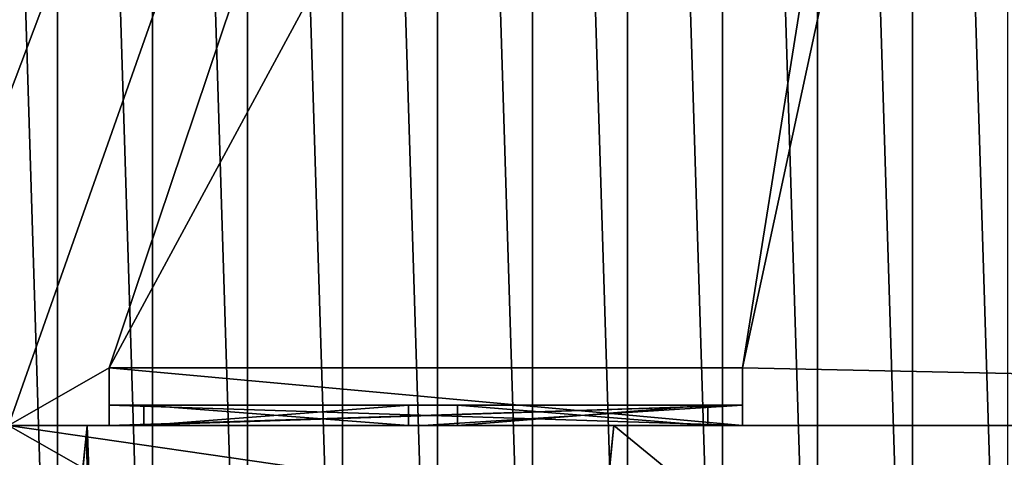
# Model space of a CAD drawing. Extents: x 22936 to 50368, y -4877 to 31080.
# Tile 268 of 601: x 45000 to 45342, y 4233 to 4385. Entities that reach past the tile are written whole.
import ezdxf

# ---------------------------------------------------------------- set-up
doc = ezdxf.new("R2010")
doc.units = 0
for name, color, linetype in [('01_GROS_OEUVRE', 251, 'CONTINUOUS'), ('03_COUVERTURE_BARDAGE', 44, 'CONTINUOUS'), ('04_MENUISERIES_EXT_', 40, 'CONTINUOUS'), ('05_VITRAGES', 40, 'CONTINUOUS'), ('08_AMENAGEMENTS_EXTERIEURS', 253, 'CONTINUOUS')]:
    doc.layers.add(name, color=color, linetype=linetype)

# ---------------------------------------------------------------- blocks, each defined once
blk = doc.blocks.new('GROUPER_15')
at = {"layer": '08_AMENAGEMENTS_EXTERIEURS'}
for p, q in [((3051.84, 2621.77), (3052.09, 2624.22)), ((3052.09, 2624.22), (3235.07, 2624.22)), ((3235.07, 2624.22), (3100.68, 1328)), ((3051.84, 2621.77), (2891.78, 1078))]:
    blk.add_line(p, q, dxfattribs=at)
mesh = blk.add_polyface(dxfattribs=at)
corners = [(3235.07, 2624.22), (3100.68, 1328), (3052.09, 2624.22), (2891.78, 1078), (3100.68, 0), (2891.78, 0), (3051.84, 2621.77)]
mesh.append_faces([[corners[k] for k in face] for face in [(3, 4, 5)]], dxfattribs={"vtx0": -1})
mesh.append_faces([[corners[k] for k in face] for face in [(4, 2, 1)]], dxfattribs={"vtx0": -1, "vtx1": -1})
mesh.append_faces([[corners[k] for k in face] for face in [(4, 3, 6), (4, 6, 2)]], dxfattribs={"vtx0": -1, "vtx2": -1})
mesh.append_faces([[corners[k] for k in face] for face in [(0, 1, 2)]], dxfattribs={"vtx1": -1})
blk = doc.blocks.new('GROUPER_65')
at = {"layer": '04_MENUISERIES_EXT_'}
for p, q in [((0, 7, 240), (220, 7, 240)), ((0, 0, 240), (0, 7, 240)), ((0, 0), (0, 7)), ((220, 7), (0, 7)), ((0, 7), (0, 7, 240)), ((12, 7, 5), (104, 7, 5)), ((12, 0, 5), (12, 7, 5)), ((104, 7, 228), (12, 7, 228)), ((12, 7, 228), (12, 7, 5)), ((12, 0, 228), (12, 7, 228)), ((104, 0, 5), (104, 7, 5)), ((104, 0, 228), (104, 7, 228)), ((104, 7, 5), (104, 7, 228)), ((121, 0, 12), (121, 7, 12)), ((121, 7, 228), (121, 7, 12)), ((121, 0, 228), (121, 7, 228)), ((208, 7, 228), (121, 7, 228)), ((121, 7, 12), (208, 7, 12)), ((208, 0, 228), (208, 7, 228)), ((208, 0, 12), (208, 7, 12)), ((208, 7, 12), (208, 7, 228)), ((220, 0, 240), (220, 7, 240)), ((220, 0), (220, 7)), ((220, 7, 240), (220, 7)), ((0, 0, 240), (220, 0, 240)), ((7, 0), (0, 0)), ((0, 0), (0, 0, 240)), ((109, 0, 233), (7, 0, 233)), ((109, 0), (7, 0)), ((7, 0, 233), (7, 0)), ((12, 0, 5), (104, 0, 5)), ((104, 0, 228), (12, 0, 228)), ((12, 0, 228), (12, 0, 5)), ((104, 0, 5), (104, 0, 228)), ((220, 0), (109, 0)), ((109, 0), (109, 0, 233)), ((116, 0, 7), (213, 0, 7)), ((213, 0, 233), (116, 0, 233)), ((116, 0, 233), (116, 0, 7)), ((121, 0, 228), (121, 0, 12)), ((208, 0, 228), (121, 0, 228)), ((121, 0, 12), (208, 0, 12)), ((208, 0, 12), (208, 0, 228)), ((213, 0, 7), (213, 0, 233)), ((220, 0, 240), (220, 0))]:
    blk.add_line(p, q, dxfattribs=at)
mesh = blk.add_polyface(dxfattribs=at)
corners = [(220, 0, 240), (0, 7, 240), (0, 0, 240), (220, 7, 240)]
mesh.append_faces([[corners[k] for k in face] for face in [(0, 1, 2), (1, 0, 3)]], dxfattribs={"vtx0": -1})
mesh = blk.add_polyface(dxfattribs=at)
corners = [(220, 7), (0, 0), (0, 7), (7, 0), (109, 0), (220, 0)]
mesh.append_faces([[corners[k] for k in face] for face in [(0, 1, 2), (4, 0, 5)]], dxfattribs={"vtx0": -1})
mesh.append_faces([[corners[k] for k in face] for face in [(1, 0, 3), (3, 0, 4)]], dxfattribs={"vtx0": -1, "vtx1": -1})
mesh = blk.add_polyface(dxfattribs=at)
corners = [(104, 7, 228), (121, 7, 12), (104, 7, 5), (121, 7, 228), (208, 7, 228), (0, 7), (12, 7, 5), (220, 7), (0, 7, 240), (12, 7, 228), (208, 7, 12), (220, 7, 240)]
mesh.append_faces([[corners[k] for k in face] for face in [(0, 1, 2), (1, 0, 3), (3, 0, 4), (5, 6, 7), (6, 8, 9), (9, 8, 0), (7, 10, 11), (2, 7, 6), (10, 2, 1), (11, 0, 8)]], dxfattribs={"vtx0": -1, "vtx1": -1})
mesh.append_faces([[corners[k] for k in face] for face in [(10, 7, 2), (11, 4, 0)]], dxfattribs={"vtx0": -1, "vtx1": -1, "vtx2": -1})
mesh.append_faces([[corners[k] for k in face] for face in [(6, 5, 8), (11, 10, 4)]], dxfattribs={"vtx0": -1, "vtx2": -1})
mesh = blk.add_polyface(dxfattribs=at)
corners = [(0, 7, 240), (0, 0), (0, 0, 240), (0, 7)]
mesh.append_faces([[corners[k] for k in face] for face in [(0, 1, 2), (1, 0, 3)]], dxfattribs={"vtx0": -1})
mesh = blk.add_polyface(dxfattribs=at)
corners = [(104, 0, 5), (12, 7, 5), (12, 0, 5), (104, 7, 5)]
mesh.append_faces([[corners[k] for k in face] for face in [(0, 1, 2), (1, 0, 3)]], dxfattribs={"vtx0": -1})
mesh = blk.add_polyface(dxfattribs=at)
corners = [(104, 7, 228), (12, 0, 228), (12, 7, 228), (104, 0, 228)]
mesh.append_faces([[corners[k] for k in face] for face in [(0, 1, 2), (1, 0, 3)]], dxfattribs={"vtx0": -1})
mesh = blk.add_polyface(dxfattribs=at)
corners = [(12, 0, 5), (12, 7, 228), (12, 0, 228), (12, 7, 5)]
mesh.append_faces([[corners[k] for k in face] for face in [(0, 1, 2), (1, 0, 3)]], dxfattribs={"vtx0": -1})
mesh = blk.add_polyface(dxfattribs=at)
corners = [(104, 7, 228), (104, 0, 5), (104, 0, 228), (104, 7, 5)]
mesh.append_faces([[corners[k] for k in face] for face in [(0, 1, 2), (1, 0, 3)]], dxfattribs={"vtx0": -1})
mesh = blk.add_polyface(dxfattribs=at)
corners = [(121, 7, 12), (121, 0, 228), (121, 0, 12), (121, 7, 228)]
mesh.append_faces([[corners[k] for k in face] for face in [(0, 1, 2), (1, 0, 3)]], dxfattribs={"vtx0": -1})
mesh = blk.add_polyface(dxfattribs=at)
corners = [(208, 7, 228), (121, 0, 228), (121, 7, 228), (208, 0, 228)]
mesh.append_faces([[corners[k] for k in face] for face in [(0, 1, 2), (1, 0, 3)]], dxfattribs={"vtx0": -1})
mesh = blk.add_polyface(dxfattribs=at)
corners = [(208, 0, 12), (121, 7, 12), (121, 0, 12), (208, 7, 12)]
mesh.append_faces([[corners[k] for k in face] for face in [(0, 1, 2), (1, 0, 3)]], dxfattribs={"vtx0": -1})
mesh = blk.add_polyface(dxfattribs=at)
corners = [(208, 0, 228), (208, 7, 12), (208, 0, 12), (208, 7, 228)]
mesh.append_faces([[corners[k] for k in face] for face in [(0, 1, 2), (1, 0, 3)]], dxfattribs={"vtx0": -1})
mesh = blk.add_polyface(dxfattribs=at)
corners = [(220, 7), (220, 0, 240), (220, 0), (220, 7, 240)]
mesh.append_faces([[corners[k] for k in face] for face in [(0, 1, 2), (1, 0, 3)]], dxfattribs={"vtx0": -1})
mesh = blk.add_polyface(dxfattribs=at)
corners = [(220, 0), (213, 0, 7), (109, 0), (220, 0, 240), (213, 0, 233), (116, 0, 233), (109, 0, 233), (7, 0, 233), (0, 0), (7, 0), (0, 0, 240), (116, 0, 7)]
mesh.append_faces([[corners[k] for k in face] for face in [(7, 8, 9)]], dxfattribs={"vtx0": -1})
mesh.append_faces([[corners[k] for k in face] for face in [(0, 1, 2), (1, 3, 4), (4, 3, 5), (6, 3, 7), (8, 7, 10), (10, 7, 3), (2, 11, 6), (11, 2, 1)]], dxfattribs={"vtx0": -1, "vtx1": -1})
mesh.append_faces([[corners[k] for k in face] for face in [(5, 3, 6)]], dxfattribs={"vtx0": -1, "vtx1": -1, "vtx2": -1})
mesh.append_faces([[corners[k] for k in face] for face in [(1, 0, 3), (6, 11, 5)]], dxfattribs={"vtx0": -1, "vtx2": -1})
mesh = blk.add_polyface(dxfattribs=at)
corners = [(109, 0), (104, 0, 5), (7, 0), (109, 0, 233), (104, 0, 228), (12, 0, 228), (12, 0, 5), (7, 0, 233)]
mesh.append_faces([[corners[k] for k in face] for face in [(0, 1, 2), (1, 3, 4), (4, 3, 5), (2, 6, 7), (6, 2, 1), (7, 5, 3)]], dxfattribs={"vtx0": -1, "vtx1": -1})
mesh.append_faces([[corners[k] for k in face] for face in [(1, 0, 3), (7, 6, 5)]], dxfattribs={"vtx0": -1, "vtx2": -1})
mesh = blk.add_polyface(dxfattribs=at)
corners = [(213, 0, 7), (208, 0, 12), (116, 0, 7), (213, 0, 233), (208, 0, 228), (121, 0, 228), (121, 0, 12), (116, 0, 233)]
mesh.append_faces([[corners[k] for k in face] for face in [(0, 1, 2), (1, 3, 4), (4, 3, 5), (2, 6, 7), (6, 2, 1), (7, 5, 3)]], dxfattribs={"vtx0": -1, "vtx1": -1})
mesh.append_faces([[corners[k] for k in face] for face in [(1, 0, 3), (7, 6, 5)]], dxfattribs={"vtx0": -1, "vtx2": -1})
blk = doc.blocks.new('GROUPER_66')
at = {"layer": '05_VITRAGES'}
for p, q in [((0, 0), (0, 7)), ((92, 7), (0, 7)), ((0, 0, 223), (0, 7, 223)), ((0, 7), (0, 7, 223)), ((0, 7, 223), (92, 7, 223)), ((92, 0), (92, 7)), ((92, 7, 223), (92, 7)), ((92, 0, 223), (92, 7, 223)), ((109, 0, 223), (109, 7, 223)), ((109, 7, 223), (109, 7, 7)), ((109, 0, 7), (109, 7, 7)), ((109, 7, 7), (196, 7, 7)), ((196, 7, 223), (109, 7, 223)), ((196, 0, 7), (196, 7, 7)), ((196, 0, 223), (196, 7, 223)), ((196, 7, 7), (196, 7, 223)), ((0, 0, 223), (92, 0, 223)), ((0, 0), (0, 0, 223)), ((92, 0), (0, 0)), ((92, 0, 223), (92, 0)), ((109, 0, 223), (109, 0, 7)), ((109, 0, 7), (196, 0, 7)), ((196, 0, 223), (109, 0, 223)), ((196, 0, 7), (196, 0, 223))]:
    blk.add_line(p, q, dxfattribs=at)
mesh = blk.add_polyface(dxfattribs=at)
corners = [(92, 7), (0, 0), (0, 7), (92, 0)]
mesh.append_faces([[corners[k] for k in face] for face in [(0, 1, 2), (1, 0, 3)]], dxfattribs={"vtx0": -1})
mesh = blk.add_polyface(dxfattribs=at)
corners = [(0, 7, 223), (0, 0), (0, 0, 223), (0, 7)]
mesh.append_faces([[corners[k] for k in face] for face in [(0, 1, 2), (1, 0, 3)]], dxfattribs={"vtx0": -1})
mesh = blk.add_polyface(dxfattribs=at)
corners = [(0, 7, 223), (92, 7), (0, 7), (92, 7, 223)]
mesh.append_faces([[corners[k] for k in face] for face in [(0, 1, 2), (1, 0, 3)]], dxfattribs={"vtx0": -1})
mesh = blk.add_polyface(dxfattribs=at)
corners = [(92, 0, 223), (0, 7, 223), (0, 0, 223), (92, 7, 223)]
mesh.append_faces([[corners[k] for k in face] for face in [(0, 1, 2), (1, 0, 3)]], dxfattribs={"vtx0": -1})
mesh = blk.add_polyface(dxfattribs=at)
corners = [(92, 0), (92, 7, 223), (92, 0, 223), (92, 7)]
mesh.append_faces([[corners[k] for k in face] for face in [(0, 1, 2), (1, 0, 3)]], dxfattribs={"vtx0": -1})
mesh = blk.add_polyface(dxfattribs=at)
corners = [(109, 7, 223), (109, 0, 7), (109, 0, 223), (109, 7, 7)]
mesh.append_faces([[corners[k] for k in face] for face in [(0, 1, 2), (1, 0, 3)]], dxfattribs={"vtx0": -1})
mesh = blk.add_polyface(dxfattribs=at)
corners = [(196, 7, 7), (109, 0, 7), (109, 7, 7), (196, 0, 7)]
mesh.append_faces([[corners[k] for k in face] for face in [(0, 1, 2), (1, 0, 3)]], dxfattribs={"vtx0": -1})
mesh = blk.add_polyface(dxfattribs=at)
corners = [(196, 0, 223), (109, 7, 223), (109, 0, 223), (196, 7, 223)]
mesh.append_faces([[corners[k] for k in face] for face in [(0, 1, 2), (1, 0, 3)]], dxfattribs={"vtx0": -1})
mesh = blk.add_polyface(dxfattribs=at)
corners = [(109, 7, 223), (196, 7, 7), (109, 7, 7), (196, 7, 223)]
mesh.append_faces([[corners[k] for k in face] for face in [(0, 1, 2), (1, 0, 3)]], dxfattribs={"vtx0": -1})
mesh = blk.add_polyface(dxfattribs=at)
corners = [(196, 7, 7), (196, 0, 223), (196, 0, 7), (196, 7, 223)]
mesh.append_faces([[corners[k] for k in face] for face in [(0, 1, 2), (1, 0, 3)]], dxfattribs={"vtx0": -1})
mesh = blk.add_polyface(dxfattribs=at)
corners = [(92, 0), (0, 0, 223), (0, 0), (92, 0, 223)]
mesh.append_faces([[corners[k] for k in face] for face in [(0, 1, 2), (1, 0, 3)]], dxfattribs={"vtx0": -1})
mesh = blk.add_polyface(dxfattribs=at)
corners = [(196, 0, 223), (109, 0, 7), (196, 0, 7), (109, 0, 223)]
mesh.append_faces([[corners[k] for k in face] for face in [(0, 1, 2), (1, 0, 3)]], dxfattribs={"vtx0": -1})
blk = doc.blocks.new('GROUPER_101')
at = {"layer": '08_AMENAGEMENTS_EXTERIEURS'}
for p, q in [((2828.02, 2624.22), (2780.82, 2168.92)), ((2800.62, 2624.22), (2828.02, 2624.22)), ((2956.64, 2099.89), (3011, 2624.22)), ((3011, 2624.22), (3750.71, 2624.22))]:
    blk.add_line(p, q, dxfattribs=at)
mesh = blk.add_polyface(dxfattribs=at)
corners = [(2518.21, 2624.22), (2243.08, 2224.67), (2168.75, 2624.22), (2780.82, 2168.92), (2543.09, 2738.36), (2800.62, 2738.36), (2800.62, 2624.22), (2828.02, 2624.22)]
mesh.append_faces([[corners[k] for k in face] for face in [(0, 1, 2), (3, 6, 7)]], dxfattribs={"vtx0": -1})
mesh.append_faces([[corners[k] for k in face] for face in [(1, 0, 3)]], dxfattribs={"vtx0": -1, "vtx1": -1})
mesh.append_faces([[corners[k] for k in face] for face in [(3, 0, 4), (3, 4, 5), (3, 5, 6)]], dxfattribs={"vtx0": -1, "vtx2": -1})
mesh = blk.add_polyface(dxfattribs=at)
corners = [(3011, 2624.22), (3750.71, 2017.56), (2956.64, 2099.89), (3750.71, 2624.22)]
mesh.append_faces([[corners[k] for k in face] for face in [(0, 1, 2), (1, 0, 3)]], dxfattribs={"vtx0": -1})
blk = doc.blocks.new('GROUPER_6')
at = {"layer": '01_GROS_OEUVRE'}
for p, q in [((2657.93, 353.81), (2657.93, 353.81, 240)), ((2657.93, 333.81), (2657.93, 353.81)), ((2657.93, 333.81, 240), (2657.93, 353.81, 240)), ((2877.93, 353.81, 240), (2657.93, 353.81, 240)), ((2877.93, 333.81), (2877.93, 353.81)), ((2877.93, 333.81, 240), (2877.93, 353.81, 240)), ((2877.93, 353.81), (2877.93, 353.81, 240)), ((2657.93, 333.81), (2657.93, 333.81, 240)), ((2877.93, 333.81, 240), (2657.93, 333.81, 240)), ((2877.93, 333.81), (2877.93, 333.81, 240))]:
    blk.add_line(p, q, dxfattribs=at)
at = {"layer": '01_GROS_OEUVRE', "color": 7}
for p, q in [((2877.93, 353.81), (2657.93, 353.81)), ((3828.02, 333.81, 290), (2622.93, 333.81, 290)), ((2657.93, 333.81), (2622.93, 333.81)), ((3828.02, 333.81), (2877.93, 333.81))]:
    blk.add_line(p, q, dxfattribs=at)
at = {"layer": '03_COUVERTURE_BARDAGE'}
for p, q in [((2640.02, 1180.39, 1251), (2640.02, 120.7, 983.69)), ((2673.02, 1180.39, 1251), (2673.02, 120.7, 983.69)), ((2706.02, 1180.39, 1251), (2706.02, 120.7, 983.69)), ((2739.02, 1180.39, 1251), (2739.02, 120.7, 983.69)), ((2772.02, 1180.39, 1251), (2772.02, 120.7, 983.69)), ((2805.02, 1180.39, 1251), (2805.02, 120.7, 983.69)), ((2838.02, 1180.39, 1251), (2838.02, 120.7, 983.69)), ((2871.02, 1180.39, 1251), (2871.02, 120.7, 983.69)), ((2904.02, 1180.39, 1251), (2904.02, 120.7, 983.69)), ((2937.02, 1180.39, 1251), (2937.02, 120.7, 983.69))]:
    blk.add_line(p, q, dxfattribs=at)
at = {"layer": '01_GROS_OEUVRE'}
mesh = blk.add_polyface(dxfattribs=at)
corners = [(2199.54, 1580.39), (1222.93, 1560.39), (1222.93, 1580.39), (1286.13, 353.81), (1467.93, 353.81), (1467.93, 333.81), (1587.93, 353.81), (2284.7, 353.81), (2282.89, 2069.39), (2448.93, 2069.39), (2284.7, 333.81), (2340.52, 333.81), (2365.4, 447.96), (2432.74, 467.96), (2596.74, 467.96), (3234.93, 2069.39), (2596.74, 447.96), (2622.93, 447.96), (2622.93, 333.81), (2657.93, 353.81), (2657.93, 333.81), (2969.93, 930.81), (2877.93, 353.81), (3234.93, 1580.39), (3366.84, 930.81), (3828.02, 1580.39), (3808.02, 1040.81), (3828.02, 1035.81), (3808.02, 1035.81), (3828.02, 785.81), (3808.02, 780.81), (3808.02, 785.81), (3828.02, 333.81), (2877.93, 333.81), (2969.93, 780.81), (2432.74, 447.96), (1587.93, 333.81), (983.77, 1545.88), (880.44, 353.81), (777.17, 333.81), (1062.24, 353.81), (987.09, 1565.39), (989.65, 1580.39), (1113.93, 1580.39), (1062.24, 333.81), (1113.93, 1560.39), (1286.13, 333.81), (880.44, 333.81)]
mesh.append_faces([[corners[k] for k in face] for face in [(0, 1, 2), (18, 19, 20), (29, 30, 31), (22, 32, 33)]], dxfattribs={"vtx0": -1})
mesh.append_faces([[corners[k] for k in face] for face in [(3, 0, 4), (4, 0, 5), (6, 0, 7), (7, 9, 10), (10, 9, 11), (11, 9, 12), (13, 9, 14), (14, 15, 16), (16, 15, 17), (17, 15, 18), (19, 21, 22), (24, 25, 26), (34, 22, 21), (32, 30, 29), (37, 38, 39), (38, 37, 40), (40, 43, 44), (44, 45, 46), (46, 1, 3)]], dxfattribs={"vtx0": -1, "vtx1": -1})
mesh.append_faces([[corners[k] for k in face] for face in [(1, 0, 3), (5, 0, 6), (12, 9, 13), (18, 15, 19), (19, 15, 21), (32, 22, 34)]], dxfattribs={"vtx0": -1, "vtx1": -1, "vtx2": -1})
mesh.append_faces([[corners[k] for k in face] for face in [(7, 0, 8), (7, 8, 9), (14, 9, 15), (21, 15, 23), (23, 24, 21), (24, 23, 25), (26, 25, 27), (32, 34, 30), (40, 37, 41), (40, 41, 42), (40, 42, 43), (44, 43, 45), (46, 45, 1)]], dxfattribs={"vtx0": -1, "vtx2": -1})
mesh.append_faces([[corners[k] for k in face] for face in [(35, 12, 13), (36, 5, 6), (47, 39, 38)]], dxfattribs={"vtx1": -1})
mesh.append_faces([[corners[k] for k in face] for face in [(27, 28, 26)]], dxfattribs={"vtx2": -1})
mesh = blk.add_polyface(dxfattribs=at)
corners = [(4328.02, 120.7, 926.42), (753.64, 283.81, 968.53), (725.84, 120.7, 926.42), (768.64, 283.81, 968.53), (2967.91, 283.81, 968.53), (3828.02, 283.81, 968.53), (4328.02, 283.81, 968.53), (4328.02, 164.33, 937.68), (906.47, 1180.39, 1200.04), (921.47, 1180.39, 1200.04), (907.24, 1184.9, 1201.2), (922.24, 1184.9, 1201.2)]
mesh.append_faces([[corners[k] for k in face] for face in [(0, 1, 2), (6, 0, 7), (10, 9, 11)]], dxfattribs={"vtx0": -1})
mesh.append_faces([[corners[k] for k in face] for face in [(3, 0, 4), (4, 0, 5), (5, 0, 6), (8, 9, 10)]], dxfattribs={"vtx0": -1, "vtx1": -1})
mesh.append_faces([[corners[k] for k in face] for face in [(1, 0, 3)]], dxfattribs={"vtx0": -1, "vtx1": -1, "vtx2": -1})
mesh.append_faces([[corners[k] for k in face] for face in [(3, 8, 1), (8, 3, 9)]], dxfattribs={"vtx0": -1, "vtx2": -1})
mesh = blk.add_polyface(dxfattribs=at)
corners = [(2607.02, 1180.39, 1251), (2640.02, 120.7, 983.69), (2607.02, 120.7, 983.69), (2640.02, 1180.39, 1251)]
mesh.append_faces([[corners[k] for k in face] for face in [(0, 1, 2), (1, 0, 3)]], dxfattribs={"vtx0": -1})
mesh = blk.add_polyface(dxfattribs=at)
corners = [(2640.02, 1180.39, 1251), (2673.02, 120.7, 983.69), (2640.02, 120.7, 983.69), (2673.02, 1180.39, 1251)]
mesh.append_faces([[corners[k] for k in face] for face in [(0, 1, 2), (1, 0, 3)]], dxfattribs={"vtx0": -1})
mesh = blk.add_polyface(dxfattribs=at)
corners = [(2673.02, 1180.39, 1251), (2706.02, 120.7, 983.69), (2673.02, 120.7, 983.69), (2706.02, 1180.39, 1251)]
mesh.append_faces([[corners[k] for k in face] for face in [(0, 1, 2), (1, 0, 3)]], dxfattribs={"vtx0": -1})
mesh = blk.add_polyface(dxfattribs=at)
corners = [(2706.02, 1180.39, 1251), (2739.02, 120.7, 983.69), (2706.02, 120.7, 983.69), (2739.02, 1180.39, 1251)]
mesh.append_faces([[corners[k] for k in face] for face in [(0, 1, 2), (1, 0, 3)]], dxfattribs={"vtx0": -1})
mesh = blk.add_polyface(dxfattribs=at)
corners = [(2739.02, 1180.39, 1251), (2772.02, 120.7, 983.69), (2739.02, 120.7, 983.69), (2772.02, 1180.39, 1251)]
mesh.append_faces([[corners[k] for k in face] for face in [(0, 1, 2), (1, 0, 3)]], dxfattribs={"vtx0": -1})
mesh = blk.add_polyface(dxfattribs=at)
corners = [(2772.02, 1180.39, 1251), (2805.02, 120.7, 983.69), (2772.02, 120.7, 983.69), (2805.02, 1180.39, 1251)]
mesh.append_faces([[corners[k] for k in face] for face in [(0, 1, 2), (1, 0, 3)]], dxfattribs={"vtx0": -1})
mesh = blk.add_polyface(dxfattribs=at)
corners = [(2805.02, 1180.39, 1251), (2838.02, 120.7, 983.69), (2805.02, 120.7, 983.69), (2838.02, 1180.39, 1251)]
mesh.append_faces([[corners[k] for k in face] for face in [(0, 1, 2), (1, 0, 3)]], dxfattribs={"vtx0": -1})
mesh = blk.add_polyface(dxfattribs=at)
corners = [(2838.02, 1180.39, 1251), (2871.02, 120.7, 983.69), (2838.02, 120.7, 983.69), (2871.02, 1180.39, 1251)]
mesh.append_faces([[corners[k] for k in face] for face in [(0, 1, 2), (1, 0, 3)]], dxfattribs={"vtx0": -1})
mesh = blk.add_polyface(dxfattribs=at)
corners = [(2871.02, 1180.39, 1251), (2904.02, 120.7, 983.69), (2871.02, 120.7, 983.69), (2904.02, 1180.39, 1251)]
mesh.append_faces([[corners[k] for k in face] for face in [(0, 1, 2), (1, 0, 3)]], dxfattribs={"vtx0": -1})
mesh = blk.add_polyface(dxfattribs=at)
corners = [(2904.02, 1180.39, 1251), (2937.02, 120.7, 983.69), (2904.02, 120.7, 983.69), (2937.02, 1180.39, 1251)]
mesh.append_faces([[corners[k] for k in face] for face in [(0, 1, 2), (1, 0, 3)]], dxfattribs={"vtx0": -1})
mesh = blk.add_polyface(dxfattribs=at)
corners = [(2937.02, 1180.39, 1251), (2970.02, 120.7, 983.69), (2937.02, 120.7, 983.69), (2970.02, 1180.39, 1251)]
mesh.append_faces([[corners[k] for k in face] for face in [(0, 1, 2), (1, 0, 3)]], dxfattribs={"vtx0": -1})
at = {"layer": '01_GROS_OEUVRE', "color": 7}
mesh = blk.add_polyface(dxfattribs=at)
corners = [(777.17, 333.81, 290), (802.15, 272.1, 290), (767.65, 277.98, 290), (2340.52, 333.81, 290), (1537.01, 268.57, 290), (1516.84, 150.28, 290), (2251.16, 268.57, 290), (2231, 150.28, 290), (2945.15, 150.28, 290), (2365.4, 447.96, 290), (2622.93, 333.81, 290), (2622.93, 447.96, 290), (2967.91, 283.81, 290), (3828.02, 333.81, 290), (3793.02, 283.81, 290), (3828.02, 283.81, 290)]
mesh.append_faces([[corners[k] for k in face] for face in [(0, 1, 2), (1, 4, 5), (4, 6, 7), (10, 9, 11), (14, 13, 15)]], dxfattribs={"vtx0": -1, "color": 7})
mesh.append_faces([[corners[k] for k in face] for face in [(6, 3, 8), (8, 10, 12), (12, 13, 14)]], dxfattribs={"vtx0": -1, "vtx1": -1, "color": 7})
mesh.append_faces([[corners[k] for k in face] for face in [(1, 3, 4), (4, 3, 6), (8, 9, 10)]], dxfattribs={"vtx0": -1, "vtx1": -1, "vtx2": -1, "color": 7})
mesh.append_faces([[corners[k] for k in face] for face in [(1, 0, 3), (8, 3, 9), (12, 10, 13)]], dxfattribs={"vtx0": -1, "vtx2": -1, "color": 7})
at = {"layer": '01_GROS_OEUVRE', "color": 251}
mesh = blk.add_polyface(dxfattribs=at)
corners = [(2657.93, 353.81, 240), (2877.93, 333.81, 240), (2657.93, 333.81, 240), (2877.93, 353.81, 240)]
mesh.append_faces([[corners[k] for k in face] for face in [(0, 1, 2), (1, 0, 3)]], dxfattribs={"vtx0": -1, "color": 251})
mesh = blk.add_polyface(dxfattribs=at)
corners = [(2657.93, 353.81), (2657.93, 333.81, 240), (2657.93, 333.81), (2657.93, 353.81, 240)]
mesh.append_faces([[corners[k] for k in face] for face in [(0, 1, 2), (1, 0, 3)]], dxfattribs={"vtx0": -1, "color": 251})
mesh = blk.add_polyface(dxfattribs=at)
corners = [(2877.93, 353.81, 240), (2657.93, 353.81), (2877.93, 353.81), (2657.93, 353.81, 240)]
mesh.append_faces([[corners[k] for k in face] for face in [(0, 1, 2), (1, 0, 3)]], dxfattribs={"vtx0": -1, "color": 251})
mesh = blk.add_polyface(dxfattribs=at)
corners = [(2877.93, 353.81, 240), (2877.93, 333.81), (2877.93, 333.81, 240), (2877.93, 353.81)]
mesh.append_faces([[corners[k] for k in face] for face in [(0, 1, 2), (1, 0, 3)]], dxfattribs={"vtx0": -1, "color": 251})
at = {"layer": '01_GROS_OEUVRE', "color": 250}
mesh = blk.add_polyface(dxfattribs=at)
corners = [(3828.02, 333.81), (3808.02, 333.81, 80), (2877.93, 333.81), (3828.02, 333.81, 290), (3808.02, 333.81, 240), (2969.93, 333.81, 240), (2657.93, 333.81, 240), (2622.93, 333.81), (2657.93, 333.81), (2622.93, 333.81, 290), (2969.93, 333.81, 80), (2877.93, 333.81, 240)]
mesh.append_faces([[corners[k] for k in face] for face in [(6, 7, 8)]], dxfattribs={"vtx0": -1, "color": 250})
mesh.append_faces([[corners[k] for k in face] for face in [(0, 1, 2), (1, 3, 4), (4, 3, 5), (7, 6, 9), (9, 6, 3), (2, 10, 11), (10, 2, 1), (11, 5, 6)]], dxfattribs={"vtx0": -1, "vtx1": -1, "color": 250})
mesh.append_faces([[corners[k] for k in face] for face in [(5, 3, 6)]], dxfattribs={"vtx0": -1, "vtx1": -1, "vtx2": -1, "color": 250})
mesh.append_faces([[corners[k] for k in face] for face in [(1, 0, 3), (11, 10, 5)]], dxfattribs={"vtx0": -1, "vtx2": -1, "color": 250})

msp = doc.modelspace()

# ---------------------------------------------------------------- block references
at = {"layer": '01_GROS_OEUVRE', "color": 251}
msp.add_blockref('GROUPER_6', (42373.17, 3910.33), dxfattribs=at)
at = {"layer": '04_MENUISERIES_EXT_', "color": 251}
msp.add_blockref('GROUPER_65', (45031.1, 4244.14), dxfattribs=at)
at = {"layer": '05_VITRAGES', "color": 8}
msp.add_blockref('GROUPER_66', (45043.1, 4244.14, 5), dxfattribs=at)
at = {"layer": '08_AMENAGEMENTS_EXTERIEURS', "color": 254}
for name, p in [('GROUPER_15', (41971.41, 1619.93)), ('GROUPER_101', (42195.48, 1619.93))]:
    msp.add_blockref(name, p, dxfattribs=at)

doc.saveas('drawing.dxf')
